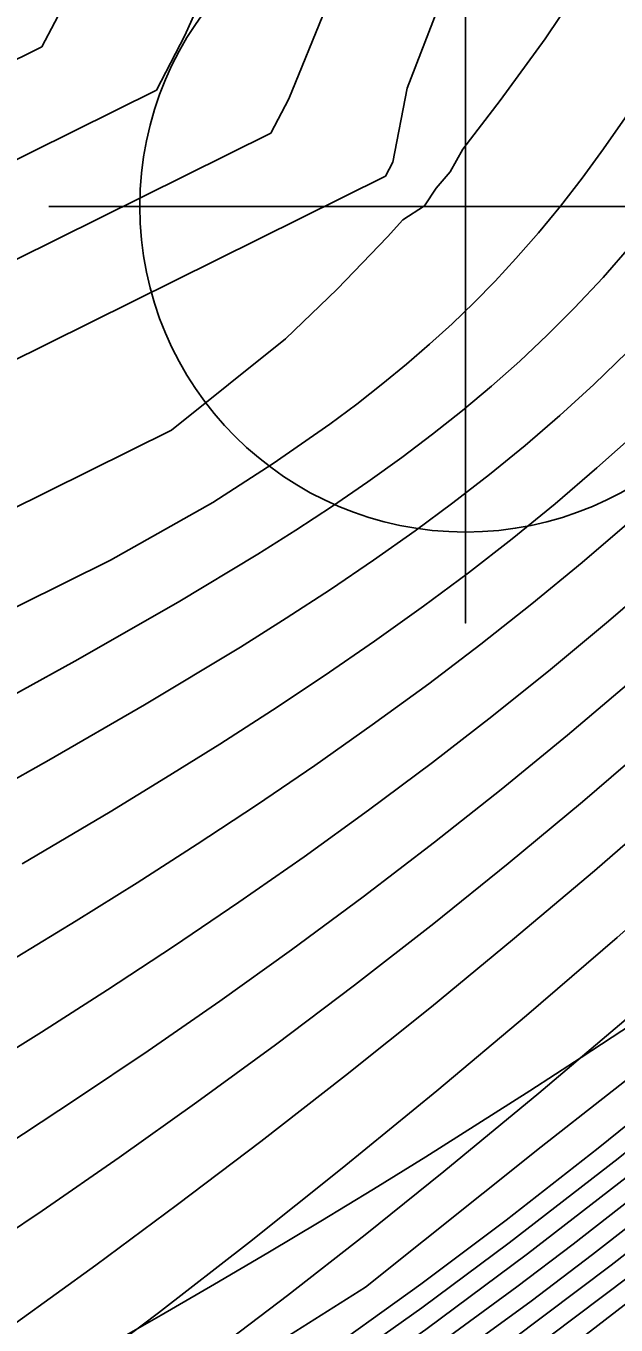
# Model space of a CAD drawing. Extents: x 2356077 to 2359823, y 225951 to 227822.
# Drawn here: x 2357678.66 to 2357682.91, y 226805.16 to 226814.51 of the extents above; entities that cross this region are included whole.
import ezdxf

# ---------------------------------------------------------------- set-up
doc = ezdxf.new("R2010")
doc.units = 0
for name, color, linetype in [('DTM Contours Major', 7, 'Continuous'), ('DTM Contours Minor', 7, 'Continuous'), ('Exist DTM Breakline', 7, 'Continuous'), ('Exist DTM Breakline Underwater', 7, 'Continuous'), ('Exist DTM Drainline', 7, 'Continuous'), ('Exist DTM Regular Point Underwater CELL', 7, 'Continuous')]:
    doc.layers.add(name, color=color, linetype=linetype)

msp = doc.modelspace()

# ---------------------------------------------------------------- linework, layer by layer
at = {"layer": 'DTM Contours Major'}
for points in [[(2357678.7778, 226814.3558), (2357679.0586, 226814.893), (2357679.5744, 226816.0493), (2357680.2329, 226817.8854), (2357681.5623, 226821.6213), (2357682.2345, 226823.4844), (2357682.9124, 226825.32), (2357683.5967, 226827.1097), (2357684.1701, 226828.5501), (2357684.7472, 226829.9453), (2357685.3268, 226831.2941), (2357685.9076, 226832.5956)], [(2357678.4286, 226803.8228), (2357678.9381, 226804.1784), (2357679.4616, 226804.5549), (2357679.9979, 226804.9519), (2357680.5457, 226805.3687), (2357681.1038, 226805.8049), (2357681.6709, 226806.2599), (2357682.354, 226806.8235), (2357683.046, 226807.4107), (2357683.7453, 226808.0193), (2357684.4498, 226808.6472), (2357685.1577, 226809.2921), (2357685.8671, 226809.9518), (2357686.6448, 226810.69), (2357687.42, 226811.4401), (2357688.1904, 226812.1992), (2357688.9538, 226812.9638), (2357689.7081, 226813.731), (2357690.4512, 226814.4974), (2357691.079, 226815.1531)], [(2357678.0024, 226802.6436), (2357678.699, 226803.0634), (2357679.3858, 226803.4925), (2357680.0608, 226803.9301), (2357680.7224, 226804.375), (2357681.578, 226804.976), (2357682.1961, 226805.4299), (2357682.6014, 226805.737), (2357683.1828, 226806.191), (2357683.7559, 226806.6538), (2357684.3208, 226807.1248), (2357684.8778, 226807.6034), (2357685.4272, 226808.0891), (2357686.2135, 226808.8071), (2357686.9406, 226809.4942), (2357687.4231, 226809.9622), (2357688.0044, 226810.5377), (2357688.5852, 226811.1246), (2357689.1638, 226811.7199), (2357689.7385, 226812.3207), (2357690.3075, 226812.9241), (2357691.3141, 226814.01), (2357692.1947, 226814.9785)], [(2357678.2666, 226806.9464), (2357678.7746, 226807.2634), (2357679.2502, 226807.5679), (2357679.7244, 226807.8797), (2357680.1962, 226808.1991), (2357680.6648, 226808.5264), (2357681.1295, 226808.8617), (2357681.5893, 226809.2053), (2357682.0161, 226809.5357), (2357682.438, 226809.8743), (2357682.8553, 226810.2215), (2357683.2682, 226810.578), (2357683.6767, 226810.9443), (2357684.0811, 226811.321), (2357684.5201, 226811.7469), (2357684.9545, 226812.1871), (2357685.3847, 226812.6428), (2357685.8108, 226813.1152), (2357686.2332, 226813.6054), (2357686.6521, 226814.1146), (2357687.0724, 226814.6497)], [(2357674.4168, 226808.2514), (2357679.2721, 226810.6603), (2357680.008, 226811.0757), (2357680.4425, 226811.3567), (2357680.85, 226811.6409), (2357681.044, 226811.7854), (2357681.2317, 226811.9322), (2357681.4024, 226812.0725), (2357681.5681, 226812.2159), (2357681.7293, 226812.3629), (2357681.8864, 226812.5142), (2357682.0397, 226812.6704), (2357682.1898, 226812.8321), (2357682.3511, 226813.0166), (2357682.5096, 226813.2093), (2357682.6659, 226813.4111), (2357682.8205, 226813.6227), (2357682.9742, 226813.845), (2357683.1276, 226814.0788), (2357683.2828, 226814.3276), (2357683.4387, 226814.5894)], [(2357672.1427, 226811.0638), (2357678.7778, 226814.3558)]]:
    msp.add_lwpolyline(points, dxfattribs=at)
at = {"layer": 'DTM Contours Minor'}
for points in [[(2357673.8179, 226808.6734), (2357679.7115, 226811.5975), (2357680.532, 226812.2538), (2357680.9038, 226812.6119), (2357681.2642, 226812.9892), (2357681.3748, 226813.1115), (2357681.5319, 226813.2129), (2357681.616, 226813.3388), (2357681.717, 226813.4574), (2357681.8075, 226813.6207), (2357682.0765, 226813.9695), (2357682.3986, 226814.4143), (2357682.7151, 226814.8843), (2357682.8717, 226815.1291), (2357683.9923, 226817.1021), (2357684.9029, 226819.37), (2357689.1591, 226830.7284), (2357689.7227, 226831.4282), (2357691.6696, 226833.0177)], [(2357680.426, 226813.7354), (2357680.555, 226813.9822), (2357680.8205, 226814.6343), (2357681.8795, 226817.58), (2357682.2561, 226818.6104), (2357682.6516, 226819.6731), (2357683.0703, 226820.7729), (2357683.781, 226822.578), (2357684.5515, 226824.4512), (2357685.3738, 226826.357), (2357686.2398, 226828.26), (2357687.1038, 226830.4911), (2357687.9794, 226832.8279)], [(2357681.2501, 226813.4252), (2357681.3032, 226813.5268), (2357681.4058, 226814.059), (2357682.6074, 226817.1682), (2357682.8738, 226817.848), (2357683.6507, 226819.7961), (2357684.5136, 226821.8882), (2357685.4513, 226824.0639), (2357686.4528, 226826.2627), (2357687.4753, 226828.8586), (2357688.5218, 226831.6515), (2357689.0168, 226832.4237)], [(2357679.6019, 226814.0456), (2357679.8068, 226814.4376), (2357680.203, 226815.3215), (2357681.6966, 226819.5274), (2357682.2166, 226820.9671), (2357682.754, 226822.4213), (2357683.3128, 226823.8873), (2357683.9661, 226825.5354), (2357684.6471, 226827.1811), (2357685.3521, 226828.8105), (2357686.0772, 226830.4097), (2357686.7683, 226832.2198)], [(2357678.364, 226804.309), (2357678.9806, 226804.7626), (2357679.6175, 226805.2436), (2357680.2716, 226805.751), (2357680.9401, 226806.2836), (2357681.62, 226806.8404), (2357682.2661, 226807.3839), (2357682.9181, 226807.9461), (2357683.5746, 226808.5254), (2357684.2338, 226809.1202), (2357684.8943, 226809.729), (2357685.5546, 226810.3501), (2357686.2766, 226811.0435), (2357686.9941, 226811.7459), (2357687.7045, 226812.4535), (2357688.4054, 226813.1623), (2357689.0944, 226813.8684), (2357690.4341, 226815.2646), (2357691.7073, 226816.615), (2357694.9179, 226820.0685), (2357696.0469, 226821.2721), (2357696.437, 226821.696)], [(2357678.5961, 226805.1741), (2357679.167, 226805.5875), (2357679.7538, 226806.0219), (2357680.3535, 226806.4767), (2357680.9636, 226806.9515), (2357681.5813, 226807.4459), (2357682.1658, 226807.9273), (2357682.7536, 226808.4248), (2357683.3436, 226808.9375), (2357683.9349, 226809.4648), (2357684.5263, 226810.0059), (2357685.1169, 226810.5599), (2357685.7627, 226811.1815), (2357686.4055, 226811.8162), (2357687.0445, 226812.4624), (2357687.6792, 226813.1185), (2357688.3086, 226813.7829), (2357688.9322, 226814.454), (2357689.556, 226815.1377), (2357690.174, 226815.8258), (2357691.3963, 226817.2118), (2357693.5101, 226819.6472), (2357693.9671, 226820.168), (2357694.241, 226820.6749)], [(2357678.6574, 226803.2002), (2357679.3496, 226803.6344), (2357680.031, 226804.0779), (2357680.7002, 226804.5303), (2357681.5411, 226805.1243), (2357682.2734, 226805.6669), (2357683.0576, 226806.2754), (2357683.6527, 226806.7563), (2357684.2397, 226807.2466), (2357684.8188, 226807.7456), (2357685.3902, 226808.2528), (2357686.1701, 226808.9681), (2357686.8135, 226809.5778), (2357687.2406, 226809.992), (2357687.8464, 226810.5915), (2357688.4513, 226811.2032), (2357689.0535, 226811.8241), (2357689.6514, 226812.451), (2357690.2432, 226813.081), (2357691.2256, 226814.1454), (2357692.0149, 226815.0163), (2357693.0634, 226816.1954), (2357694.1185, 226817.4084), (2357695.1872, 226818.6647)], [(2357678.1699, 226803.4997), (2357678.9738, 226804.0184), (2357680.4697, 226805.0253), (2357681.1071, 226805.4287), (2357682.371, 226806.4382), (2357683.3245, 226807.1858), (2357684.0151, 226807.7443), (2357684.646, 226808.2658), (2357685.1976, 226808.7303), (2357685.9845, 226809.4086), (2357686.0475, 226809.4641), (2357686.2771, 226809.6738), (2357686.5341, 226809.9378), (2357686.6054, 226810.0134), (2357688.0302, 226811.5326), (2357689.4608, 226813.0781), (2357690.2554, 226813.9471), (2357691.0511, 226814.8264), (2357691.8638, 226815.734), (2357692.6878, 226816.6643), (2357693.5174, 226817.6118), (2357694.347, 226818.571)], [(2357677.873, 226803.0441), (2357680.0014, 226804.3924), (2357680.6955, 226804.8691), (2357681.5039, 226805.4497), (2357682.1192, 226805.9111), (2357682.7822, 226806.4278), (2357683.438, 226806.9588), (2357684.0869, 226807.5035), (2357684.7292, 226808.0612), (2357685.365, 226808.6314), (2357686.128, 226809.3388), (2357686.7926, 226809.975), (2357687.4723, 226810.6442), (2357688.1488, 226811.3271), (2357688.8205, 226812.0216), (2357690.1446, 226813.4278), (2357691.1991, 226814.5812), (2357692.1855, 226815.6832), (2357692.768, 226816.3447), (2357693.3507, 226817.0143), (2357693.935, 226817.6939), (2357694.5224, 226818.3854)], [(2357678.6132, 226803.3406), (2357679.3203, 226803.7882), (2357680.0089, 226804.2304), (2357680.688, 226804.6926), (2357681.5134, 226805.2797), (2357682.1405, 226805.7459), (2357682.9251, 226806.3549), (2357683.5465, 226806.8573), (2357684.16, 226807.3708), (2357684.7659, 226807.8947), (2357685.3645, 226808.4284), (2357686.1373, 226809.1407), (2357686.8582, 226809.8282), (2357687.6745, 226810.6319), (2357688.3093, 226811.2739), (2357688.9407, 226811.9258), (2357689.5677, 226812.5855), (2357690.187, 226813.2468), (2357691.3122, 226814.4732), (2357692.3713, 226815.6539), (2357693.4717, 226816.9082), (2357694.5816, 226818.2028)], [(2357678.0996, 226802.3777), (2357678.7893, 226802.7918), (2357679.4678, 226803.2137), (2357680.1333, 226803.642), (2357680.7837, 226804.0757), (2357681.4173, 226804.5136), (2357682.1568, 226805.0458), (2357682.8754, 226805.5866), (2357683.4192, 226806.0118), (2357683.9549, 226806.4441), (2357684.4828, 226806.8829), (2357685.0034, 226807.3279), (2357685.5169, 226807.7786), (2357686.3154, 226808.5017), (2357687.1819, 226809.3159), (2357687.7566, 226809.8724), (2357688.299, 226810.4088), (2357688.8411, 226810.9549), (2357689.3814, 226811.508), (2357690.4501, 226812.6252), (2357691.4991, 226813.7472), (2357692.5335, 226814.8772), (2357693.4716, 226815.9244), (2357694.4155, 226816.9999)], [(2357678.1498, 226802.2448), (2357678.8366, 226802.6567), (2357679.5119, 226803.0755), (2357680.1735, 226803.5002), (2357680.8197, 226803.9295), (2357681.4483, 226804.3621), (2357682.2394, 226804.9298), (2357683.0055, 226805.5062), (2357683.5325, 226805.9185), (2357684.0516, 226806.3372), (2357684.5631, 226806.7619), (2357685.0677, 226807.1922), (2357685.5658, 226807.6278), (2357686.3703, 226808.3535), (2357686.9904, 226808.9306), (2357687.6065, 226809.5192), (2357688.4402, 226810.3381), (2357688.9658, 226810.8664), (2357689.4895, 226811.4011), (2357690.5258, 226812.4803), (2357691.5943, 226813.6184), (2357692.6968, 226814.8189), (2357693.6052, 226815.8301), (2357694.5182, 226816.8674)], [(2357678.0504, 226802.5106), (2357678.7432, 226802.9273), (2357679.4255, 226803.3525), (2357680.0954, 226803.7851), (2357680.7509, 226804.2239), (2357681.6204, 226804.8318), (2357682.2981, 226805.3281), (2357682.7411, 226805.6638), (2357683.303, 226806.1028), (2357683.8565, 226806.5497), (2357684.402, 226807.0038), (2357684.9398, 226807.4647), (2357685.4702, 226807.9319), (2357686.2627, 226808.6524), (2357687.0629, 226809.4065), (2357687.5937, 226809.9211), (2357688.1543, 226810.4759), (2357688.7146, 226811.0413), (2357689.273, 226811.6144), (2357689.8277, 226812.1925), (2357690.9192, 226813.3524), (2357691.8871, 226814.4028), (2357692.8514, 226815.4707)], [(2357678.2312, 226809.5035), (2357679.0164, 226809.9344), (2357679.7584, 226810.3583), (2357680.333, 226810.7047), (2357680.6057, 226810.8771), (2357680.8689, 226811.05), (2357681.1228, 226811.2241), (2357681.3678, 226811.4), (2357681.5899, 226811.5675), (2357681.8049, 226811.7383), (2357682.0136, 226811.9134), (2357682.2166, 226812.0938), (2357682.4146, 226812.2806), (2357682.6084, 226812.4746), (2357682.8168, 226812.6971), (2357683.0218, 226812.9311), (2357683.2245, 226813.178), (2357683.4257, 226813.4392), (2357683.6265, 226813.7162), (2357683.8278, 226814.0104), (2357684.008, 226814.2655), (2357684.45, 226815.0192)], [(2357678.4557, 226807.7187), (2357679.0246, 226808.0647), (2357679.463, 226808.3385), (2357679.8958, 226808.6159), (2357680.3224, 226808.8975), (2357680.7426, 226809.1837), (2357681.1558, 226809.4749), (2357681.5617, 226809.7717), (2357681.9358, 226810.0558), (2357682.3035, 226810.3461), (2357682.6653, 226810.6434), (2357683.0216, 226810.9487), (2357683.3728, 226811.2629), (2357683.7195, 226811.5868), (2357684.0951, 226811.9544), (2357684.4664, 226812.3366), (2357684.8341, 226812.7347), (2357685.1988, 226813.1506), (2357685.5611, 226813.5859), (2357685.9219, 226814.042), (2357686.653, 226815.0125)], [(2357678.2352, 226805.6121), (2357678.7799, 226805.9783), (2357679.3332, 226806.3605), (2357679.8936, 226806.7586), (2357680.4591, 226807.1723), (2357681.0279, 226807.6016), (2357681.5983, 226808.0463), (2357682.1337, 226808.4775), (2357682.6683, 226808.9219), (2357683.2018, 226809.3793), (2357683.7335, 226809.8492), (2357684.2631, 226810.3314), (2357684.79, 226810.8258), (2357685.3642, 226811.3815), (2357685.9342, 226811.9509), (2357686.4994, 226812.5332), (2357687.0594, 226813.1279), (2357687.6138, 226813.7344), (2357688.162, 226814.3521), (2357688.7096, 226814.9872)], [(2357678.1955, 226802.0845), (2357678.754, 226802.417), (2357679.2582, 226802.726), (2357679.7573, 226803.0401), (2357680.2509, 226803.3596), (2357680.7391, 226803.6846), (2357681.2218, 226804.0153), (2357681.9494, 226804.5327), (2357682.6945, 226805.0873), (2357683.1885, 226805.4691), (2357683.6659, 226805.8488), (2357684.1433, 226806.2385), (2357684.6202, 226806.6375), (2357685.0964, 226807.045), (2357685.5712, 226807.4602), (2357686.3749, 226808.1825), (2357687.0342, 226808.7926), (2357687.6923, 226809.4175), (2357688.5368, 226810.2416), (2357689.0518, 226810.7555), (2357690.0754, 226811.7991), (2357691.0807, 226812.8489), (2357691.9733, 226813.7992), (2357692.8524, 226814.7535)], [(2357678.5178, 226806.4484), (2357679.0283, 226806.7832), (2357679.542, 226807.1295), (2357680.0577, 226807.4875), (2357680.574, 226807.857), (2357681.0898, 226808.2383), (2357681.6036, 226808.6312), (2357682.0833, 226809.0107), (2357682.56, 226809.4007), (2357683.0335, 226809.8013), (2357683.5036, 226810.2127), (2357683.9703, 226810.635), (2357684.4332, 226811.0684), (2357684.9365, 226811.5569), (2357685.435, 226812.0592), (2357685.9285, 226812.5759), (2357686.417, 226813.1073), (2357686.9003, 226813.6539), (2357687.3784, 226814.2161), (2357687.8564, 226814.8006)], [(2357678.6363, 226808.4763), (2357679.2689, 226808.8505), (2357679.6681, 226809.0933), (2357680.0581, 226809.3366), (2357680.4388, 226809.5813), (2357680.8103, 226809.828), (2357681.1724, 226810.0772), (2357681.5252, 226810.3298), (2357681.8478, 226810.5706), (2357682.1628, 226810.8159), (2357682.4708, 226811.067), (2357682.7726, 226811.3249), (2357683.0688, 226811.5908), (2357683.36, 226811.8657), (2357683.6747, 226812.179), (2357683.9852, 226812.5064), (2357684.2926, 226812.8498), (2357684.5977, 226813.2109), (2357684.9015, 226813.5915), (2357685.205, 226813.9937), (2357685.5123, 226814.4237), (2357685.8149, 226814.8092)], [(2357678.11, 226808.8194), (2357678.8273, 226809.2214), (2357679.5169, 226809.6193), (2357680.2073, 226810.0356), (2357680.5367, 226810.2431), (2357680.8558, 226810.4512), (2357681.1647, 226810.6606), (2357681.4636, 226810.8721), (2357681.7354, 226811.0734), (2357681.9992, 226811.2783), (2357682.2559, 226811.488), (2357682.5062, 226811.7037), (2357682.7508, 226811.9266), (2357682.9907, 226812.1579), (2357683.2491, 226812.4225), (2357683.5036, 226812.7004), (2357683.7554, 226812.9932), (2357684.0054, 226813.3028), (2357684.2548, 226813.6309), (2357684.5047, 226813.9794), (2357684.7586, 226814.3539), (2357684.9774, 226814.6064)], [(2357672.4488, 226810.4966), (2357679.6019, 226814.0456)], [(2357672.755, 226809.9294), (2357680.426, 226813.7354)], [(2357673.0612, 226809.3622), (2357681.2501, 226813.4252)]]:
    msp.add_lwpolyline(points, dxfattribs=at)
at = {"layer": 'Exist DTM Breakline'}
for points in [[(2357560.647, 226784.157), (2357579.194, 226813.797), (2357610.316, 226806.105), (2357665.993, 226838.755), (2357684.212, 226874.582), (2357696.408, 226900.16)], [(2357603.707, 226758.395), (2357634.69, 226779.787), (2357686.009, 226803.72), (2357722.082, 226854.21), (2357734.02, 226881.496)]]:
    msp.add_spline(points, degree=3, dxfattribs=at)
at = {"layer": 'Exist DTM Breakline Underwater'}
for points in [[(2357599.673, 226759.537), (2357632.912, 226785.572), (2357686.254, 226809.636), (2357716.995, 226856.561), (2357730.688, 226885.555)], [(2357556.564, 226758.637), (2357564.307, 226781.559), (2357585.412, 226809.405), (2357614.858, 226803.405), (2357668.761, 226835.297), (2357689.369, 226869.515)]]:
    msp.add_spline(points, degree=3, dxfattribs=at)
at = {"layer": 'Exist DTM Drainline'}
msp.add_spline([(2357699.586, 226858.192), (2357670.366, 226820.782), (2357623.327, 226796.892), (2357587.218, 226772.268), (2357568.803, 226744.252), (2357555.19, 226717.62), (2357555.017, 226695.126), (2357553.473, 226672.759), (2357563.697, 226642.736), (2357576.526, 226627.993), (2357663.798, 226499.169), (2357732.721, 226415.647), (2357803.211, 226342.215), (2357874.586, 226264.309)], degree=3, dxfattribs=at)
at = {"layer": 'Exist DTM Regular Point Underwater CELL'}
msp.add_lwpolyline([(2357681.827, 226816.208), (2357681.827, 226810.208), (2357681.827, 226813.208), (2357684.827, 226813.208), (2357678.827, 226813.208)], dxfattribs=at)
msp.add_circle((2357681.827, 226813.208), 2.344, dxfattribs=at)

doc.saveas('drawing.dxf')
